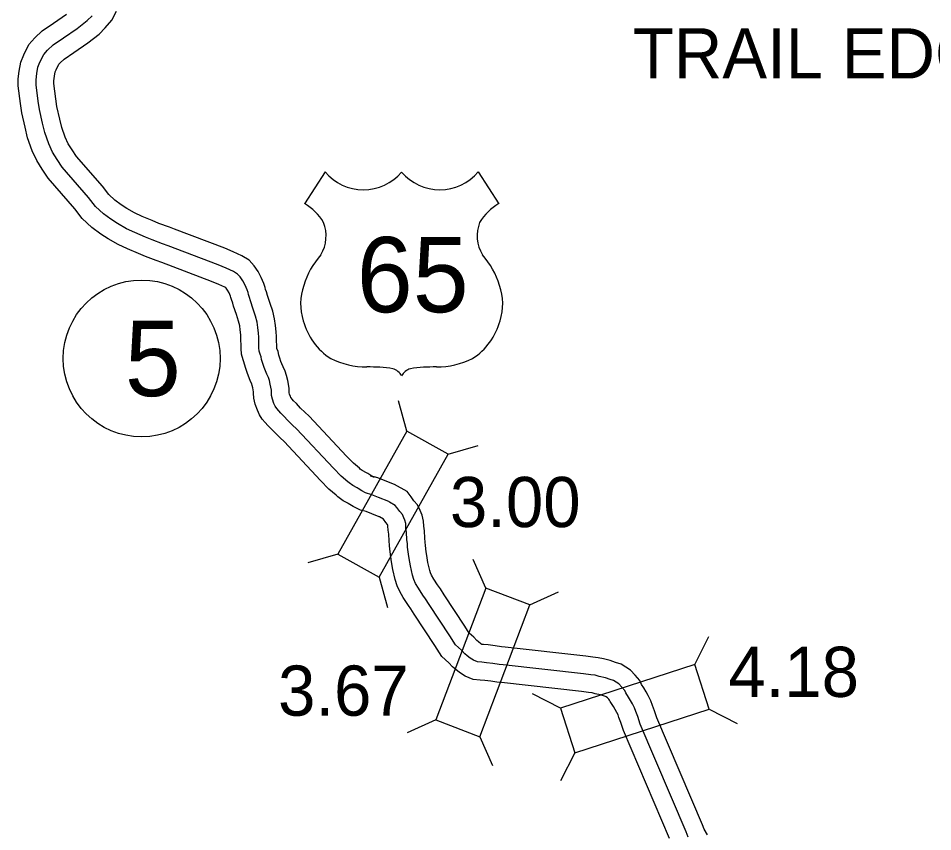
# Model space of a CAD drawing. Extents: x -83719 to 153526, y -11835 to 11446.
# Drawn here: x 13829 to 14085.5, y -2005.4 to -1777.1 of the extents above; entities that cross this region are included whole.
import ezdxf

# ---------------------------------------------------------------- set-up
doc = ezdxf.new("R2010")
doc.units = 0
for name, color, linetype in [('Level 15', 7, 'Continuous'), ('Level 20', 7, 'Continuous'), ('Level 22', 7, 'Continuous'), ('Level 25', 7, 'Continuous'), ('Level 27', 7, 'Continuous'), ('Level 58', 7, 'Continuous'), ('Level 59', 7, 'Continuous')]:
    doc.layers.add(name, color=color, linetype=linetype)

msp = doc.modelspace()

# ---------------------------------------------------------------- linework, layer by layer
at = {"layer": 'Level 15'}
for p, q in [((13927.81, -1905.5), (13928.77, -1905.9)), ((13925.02, -1915.11), (13924.06, -1914.71))]:
    msp.add_line(p, q, dxfattribs=at)
for points in [[(13864.66, -1843.95), (13862.71, -1843.16), (13859.62, -1841.86), (13856.99, -1840.61), (13854.2, -1839.03), (13852.11, -1837.67), (13849.65, -1835.85), (13846.95, -1833.32), (13844.86, -1830.62), (13837.37, -1821.99), (13835.68, -1819.5), (13834.16, -1817.03), (13832.93, -1814.3), (13831.59, -1810.64), (13830.93, -1807.69), (13829.97, -1803.68), (13829.64, -1801.05), (13828.99, -1796.09), (13828.99, -1794.13), (13829.26, -1791.97), (13829.67, -1789.44), (13830.52, -1787.41), (13831.98, -1784.48), (13833.59, -1782.6), (13835.71, -1780.7), (13838.84, -1778.55), (13842.55, -1775.96)], [(13868.44, -1834.7), (13866.54, -1833.92), (13863.7, -1832.73), (13861.61, -1831.74), (13859.41, -1830.49), (13857.81, -1829.44), (13856.06, -1828.16), (13854.38, -1826.57), (13852.6, -1824.28), (13845.31, -1815.88), (13844.08, -1814.08), (13843.02, -1812.34), (13842.19, -1810.52), (13841.21, -1807.81), (13840.67, -1805.43), (13839.82, -1801.88), (13839.56, -1799.78), (13838.99, -1795.45), (13838.99, -1794.74), (13839.16, -1793.38), (13839.35, -1792.21), (13839.62, -1791.58), (13840.39, -1790.04), (13840.76, -1789.6), (13841.9, -1788.58), (13844.53, -1786.77), (13848.47, -1784.03), (13851.65, -1781.56), (13853.39, -1779.83), (13855.23, -1777.69), (13856.55, -1775.11)], [(13928.77, -1905.9), (13927.86, -1905.41), (13927.03, -1904.9), (13926.69, -1904.66), (13925.44, -1903.99), (13924.91, -1903.61), (13924.67, -1903.4), (13922.99, -1901.99), (13921.06, -1899.96), (13910.58, -1888.78), (13909.38, -1887.68), (13908.19, -1886.49), (13907.02, -1885.24), (13906.22, -1884.48), (13905.84, -1884.04), (13905.53, -1883.68), (13905.48, -1883.6), (13905.33, -1883.28), (13905.09, -1882.6), (13905.01, -1882.27), (13905, -1882.02), (13904.98, -1880.95), (13904.56, -1878.73), (13904.23, -1877.35), (13903.82, -1876.15), (13903.31, -1874.96), (13902.93, -1874.13), (13902.66, -1873.43), (13902.34, -1872.48), (13902.09, -1871.63), (13901.88, -1870.68), (13901.55, -1869.81), (13901.53, -1869.73), (13901.51, -1869.48), (13901.5, -1868.6), (13901.46, -1867.99), (13901.43, -1867.44), (13901.45, -1866.46), (13901.35, -1865.09), (13901.18, -1863.31), (13900.9, -1861.44), (13900.35, -1859.32), (13899.68, -1857.21), (13898.92, -1854.9), (13898.62, -1853.93), (13898.37, -1853.23), (13898.24, -1852.66), (13897.86, -1851.55), (13897.15, -1849.88), (13896.26, -1848.23), (13895.14, -1846.62), (13893.72, -1845.04), (13891.69, -1843.76), (13889.28, -1842.68), (13886.93, -1841.68), (13872.8, -1836.32), (13871.38, -1835.78), (13868.44, -1834.7)], [(13924.06, -1914.71), (13922.89, -1914.09), (13921.56, -1913.28), (13921.44, -1913.19), (13920.13, -1912.49), (13918.65, -1911.42), (13918.14, -1910.97), (13916.12, -1909.28), (13913.79, -1906.81), (13903.53, -1895.89), (13902.44, -1894.88), (13901, -1893.43), (13899.94, -1892.3), (13898.98, -1891.4), (13898.28, -1890.58), (13897.44, -1889.62), (13896.67, -1888.37), (13896.07, -1887.1), (13895.48, -1885.44), (13895.07, -1883.71), (13895, -1882.35), (13895, -1881.96), (13894.78, -1880.83), (13894.62, -1880.15), (13894.48, -1879.75), (13894.16, -1879.01), (13893.72, -1878.04), (13893.24, -1876.81), (13892.79, -1875.44), (13892.41, -1874.15), (13892.28, -1873.57), (13892.06, -1872.98), (13891.59, -1871.39), (13891.52, -1869.77), (13891.51, -1869.05), (13891.48, -1868.65), (13891.42, -1867.59), (13891.44, -1866.71), (13891.38, -1865.93), (13891.25, -1864.51), (13891.09, -1863.44), (13890.74, -1862.1), (13890.16, -1860.27), (13889.39, -1857.92), (13889.14, -1857.09), (13888.77, -1856.06), (13888.62, -1855.44), (13888.52, -1855.14), (13888.13, -1854.22), (13887.72, -1853.47), (13887.28, -1852.83), (13887.21, -1852.75), (13886.96, -1852.59), (13885.28, -1851.84), (13883.2, -1850.96), (13869.26, -1845.67), (13867.71, -1845.09), (13864.66, -1843.95)], [(14022.29, -2006.2), (14021.39, -2004.67), (14020.92, -2003.48), (14008.11, -1973.42), (14007.45, -1971.41), (14006.9, -1969.99), (14006.45, -1968.61), (14005.64, -1967.13), (14005.1, -1966.14), (14004.43, -1964.99), (14003.81, -1964.02), (14003.31, -1962.96), (14002.01, -1961.46), (14000.68, -1960.06), (13999.4, -1959.22), (13998.08, -1958.34), (13996.53, -1957.86), (13995.04, -1957.34), (13993.1, -1956.91), (13991.63, -1956.55), (13990.14, -1956.41), (13988.18, -1956.13), (13965.59, -1953.57), (13964.56, -1953.46), (13962.77, -1953.18), (13960.8, -1952.98), (13959.46, -1952.86), (13958.99, -1952.82), (13958.97, -1952.81), (13958.75, -1952.67), (13958.12, -1952.12), (13957.64, -1951.75), (13956.78, -1950.81), (13955.48, -1949.67), (13954.27, -1947.74), (13948.45, -1938.95), (13947.39, -1937.2), (13946.59, -1936.14), (13945.52, -1934.49), (13944.9, -1933.4), (13944.62, -1932.78), (13944.4, -1932.08), (13943.9, -1929.82), (13943.56, -1927.89), (13943.37, -1926.8), (13943.18, -1925.1), (13943.1, -1924.14), (13943, -1923.05), (13942.9, -1920.96), (13942.71, -1919.68), (13942.62, -1918.24), (13942.24, -1916.51), (13941.73, -1915.21), (13940.93, -1913.64), (13939.97, -1912.49), (13939.19, -1911.4), (13938.03, -1909.94), (13934.54, -1907.98), (13931.93, -1906.93), (13929.81, -1906.08), (13927.81, -1905.5)], [(14011.66, -2007.26), (13998.74, -1976.96), (13998.02, -1974.77), (13997.47, -1973.33), (13997.23, -1972.58), (13996.87, -1971.93), (13996.39, -1971.06), (13995.9, -1970.21), (13995.03, -1968.87), (13994.85, -1968.46), (13994.6, -1968.18), (13994.23, -1967.79), (13993.9, -1967.57), (13993.74, -1967.47), (13993.41, -1967.37), (13992.3, -1966.98), (13990.82, -1966.65), (13989.95, -1966.43), (13988.97, -1966.34), (13986.93, -1966.06), (13964.49, -1963.51), (13963.25, -1963.38), (13961.49, -1963.1), (13959.86, -1962.94), (13958.52, -1962.82), (13956.59, -1962.63), (13954.34, -1961.73), (13952.74, -1960.69), (13951.76, -1959.84), (13950.82, -1959.1), (13949.79, -1957.98), (13947.78, -1956.22), (13945.87, -1953.16), (13940, -1944.3), (13939.09, -1942.8), (13938.4, -1941.88), (13936.96, -1939.68), (13936, -1937.97), (13935.27, -1936.4), (13934.72, -1934.63), (13934.09, -1931.76), (13933.71, -1929.61), (13933.47, -1928.23), (13933.22, -1926.06), (13933.14, -1925.02), (13933.02, -1923.77), (13932.93, -1921.92), (13932.76, -1920.73), (13932.69, -1919.63), (13932.64, -1919.43), (13932.61, -1919.33), (13932.52, -1919.17), (13932.05, -1918.6), (13931.39, -1917.68), (13930.27, -1917.05), (13930.25, -1917.03), (13928.2, -1916.21), (13926.56, -1915.55), (13925.02, -1915.11)]]:
    msp.add_lwpolyline(points, dxfattribs=at)
at = {"layer": 'Level 20'}
for p, q in [((13938.02, -1892.97), (13935.64, -1884.5)), ((13949.54, -1899.43), (13958.01, -1897.04)), ((13918.66, -1927.51), (13910.19, -1929.9)), ((13960.17, -1937.02), (13956.57, -1928.99)), ((13930.17, -1933.97), (13932.56, -1942.44)), ((13972.51, -1941.71), (13980.54, -1938.11)), ((14018.71, -1958.43), (14022.7, -1950.59)), ((13981.04, -1970.66), (13973.2, -1966.66)), ((14022.78, -1970.99), (14030.62, -1974.98)), ((13946.08, -1974.02), (13938.05, -1977.62)), ((13958.41, -1978.72), (13962.01, -1986.75)), ((13985.12, -1983.22), (13981.12, -1991.06))]:
    msp.add_line(p, q, dxfattribs=at)
for points in [[(13938.02, -1892.97), (13918.66, -1927.51), (13930.17, -1933.97), (13949.54, -1899.43)], [(13958.41, -1978.72), (13972.51, -1941.71), (13960.17, -1937.02), (13946.08, -1974.02)], [(13985.12, -1983.22), (14022.78, -1970.99), (14018.71, -1958.43), (13981.04, -1970.66)]]:
    msp.add_lwpolyline(points, close=True, dxfattribs=at)
at = {"layer": 'Level 22'}
for p, q in [((13915.07, -1820.24), (13909.3, -1829.16)), ((13957.97, -1820.24), (13963.74, -1829.16))]:
    msp.add_line(p, q, dxfattribs=at)
for centre, radius, start, end in [((13925.82, -1811.2), 14.04, 220.075, 319.6701), ((13947.22, -1811.2), 14.04, 220.3299, 319.925), ((13901.76, -1842.11), 14.99, 30.7809, 59.9883), ((13971.28, -1842.11), 14.99, 120.0117, 149.2191), ((13905.06, -1838.16), 10.28, 328.8105, 21.2108), ((13967.98, -1838.16), 10.28, 158.7892, 211.1895), ((13931.93, -1859.22), 23.97, 138.9565, 162.6913), ((13941.11, -1859.22), 23.97, 17.3087, 41.0435), ((13924.02, -1857.26), 15.84, 160.9576, 197.3819), ((13949.02, -1857.26), 15.84, 342.6181, 19.0424), ((13926.6, -1857.21), 18.33, 195.1074, 237.1312), ((13946.44, -1857.21), 18.33, 302.8688, 344.8926), ((13926.94, -1851.44), 23.53, 244.0771, 269.5779), ((13946.1, -1851.44), 23.53, 270.4221, 295.9229), ((13927.48, -1918.08), 43.11, 81.1942, 90.9539), ((13932.87, -1879.42), 4.13, 28.0342, 72.9864), ((13940.17, -1879.42), 4.13, 107.0136, 151.9658), ((13945.56, -1918.08), 43.11, 89.0461, 98.8058)]:
    msp.add_arc(centre, radius, start, end, dxfattribs=at)
at = {"layer": 'Level 27'}
msp.add_circle((13863.6, -1872.59), 22, dxfattribs=at)
at = {"layer": 'Level 59'}
for points in [[(13866.55, -1839.33), (13864.63, -1838.54), (13861.66, -1837.29), (13859.3, -1836.18), (13856.81, -1834.76), (13854.96, -1833.55), (13852.85, -1832.01), (13850.66, -1829.94), (13848.73, -1827.45), (13841.34, -1818.94), (13839.88, -1816.79), (13838.59, -1814.68), (13837.56, -1812.41), (13836.4, -1809.22), (13835.8, -1806.56), (13834.9, -1802.78), (13834.6, -1800.41), (13833.99, -1795.77), (13833.99, -1794.44), (13834.21, -1792.68), (13834.51, -1790.83), (13835.07, -1789.49), (13836.19, -1787.26), (13837.17, -1786.1), (13838.81, -1784.64), (13841.68, -1782.66), (13845.51, -1780), (13848.34, -1777.8), (13849.72, -1776.43)], [(13926.41, -1910.3), (13925.37, -1909.75), (13924.3, -1909.09), (13924.06, -1908.93), (13922.79, -1908.24), (13921.78, -1907.52), (13921.41, -1907.19), (13919.55, -1905.63), (13917.43, -1903.39), (13907.06, -1892.34), (13905.91, -1891.28), (13904.59, -1889.96), (13903.48, -1888.77), (13902.6, -1887.94), (13902.06, -1887.31), (13901.49, -1886.65), (13901.08, -1885.99), (13900.7, -1885.19), (13900.29, -1884.02), (13900.04, -1882.99), (13900, -1882.19), (13899.99, -1881.45), (13899.67, -1879.78), (13899.42, -1878.75), (13899.15, -1877.95), (13898.74, -1876.99), (13898.33, -1876.09), (13897.95, -1875.12), (13897.57, -1873.96), (13897.25, -1872.89), (13897.08, -1872.12), (13896.8, -1871.39), (13896.56, -1870.56), (13896.51, -1869.62), (13896.51, -1868.82), (13896.47, -1868.32), (13896.42, -1867.52), (13896.45, -1866.58), (13896.37, -1865.51), (13896.21, -1863.91), (13896, -1862.44), (13895.54, -1860.71), (13894.92, -1858.74), (13894.16, -1856.41), (13893.88, -1855.51), (13893.57, -1854.65), (13893.43, -1854.05), (13893.19, -1853.35), (13892.64, -1852.05), (13891.99, -1850.85), (13891.21, -1849.72), (13890.47, -1848.9), (13889.32, -1848.17), (13887.28, -1847.26), (13885.07, -1846.32), (13871.03, -1840.99), (13869.49, -1840.41), (13866.55, -1839.33)], [(14016.88, -2006.86), (14016.29, -2005.37), (14003.43, -1975.19), (14002.73, -1973.09), (14002.18, -1971.66), (14001.84, -1970.59), (14001.26, -1969.53), (14000.75, -1968.6), (14000.17, -1967.6), (13999.42, -1966.44), (13999.08, -1965.71), (13998.3, -1964.82), (13997.46, -1963.92), (13996.65, -1963.4), (13995.91, -1962.91), (13994.97, -1962.62), (13993.67, -1962.16), (13991.96, -1961.78), (13990.79, -1961.49), (13989.56, -1961.37), (13987.55, -1961.09), (13965.04, -1958.54), (13963.9, -1958.42), (13962.13, -1958.14), (13960.33, -1957.96), (13958.99, -1957.84), (13957.79, -1957.72), (13956.65, -1957.27), (13955.74, -1956.68), (13954.94, -1955.98), (13954.23, -1955.42), (13953.28, -1954.4), (13951.63, -1952.94), (13950.07, -1950.45), (13944.23, -1941.63), (13943.24, -1940), (13942.49, -1939.01), (13941.24, -1937.08), (13940.45, -1935.69), (13939.94, -1934.59), (13939.56, -1933.36), (13939, -1930.79), (13938.64, -1928.75), (13938.42, -1927.52), (13938.2, -1925.58), (13938.12, -1924.58), (13938.01, -1923.41), (13937.92, -1921.44), (13937.74, -1920.21), (13937.66, -1918.94), (13937.44, -1917.97), (13937.17, -1917.27), (13936.72, -1916.41), (13936.01, -1915.54), (13935.2, -1914.42), (13934.73, -1913.82), (13933.15, -1912.94), (13932.88, -1912.7), (13930.06, -1911.57), (13928.19, -1910.82), (13926.41, -1910.3)]]:
    msp.add_lwpolyline(points, dxfattribs=at)

# ---------------------------------------------------------------- texts
at = {"layer": 'Level 22'}
msp.add_text('65', height=21.12, dxfattribs=at).set_placement((13923.92, -1859.62))
at = {"layer": 'Level 25'}
msp.add_text('TRAIL EDGE OF BRIDGE', height=14.08, dxfattribs=at).set_placement((14001.36, -1794.03))
at = {"layer": 'Level 27'}
msp.add_text('5', height=21.12, dxfattribs=at).set_placement((13858.87, -1883.15))
at = {"layer": 'Level 58'}
for s, p in [('3.00', (13950.07, -1919.9)), ('4.18', (14028.15, -1967.55)), ('3.67', (13901.86, -1972.82))]:
    msp.add_text(s, height=14.08, dxfattribs=at).set_placement(p)

doc.saveas('drawing.dxf')
